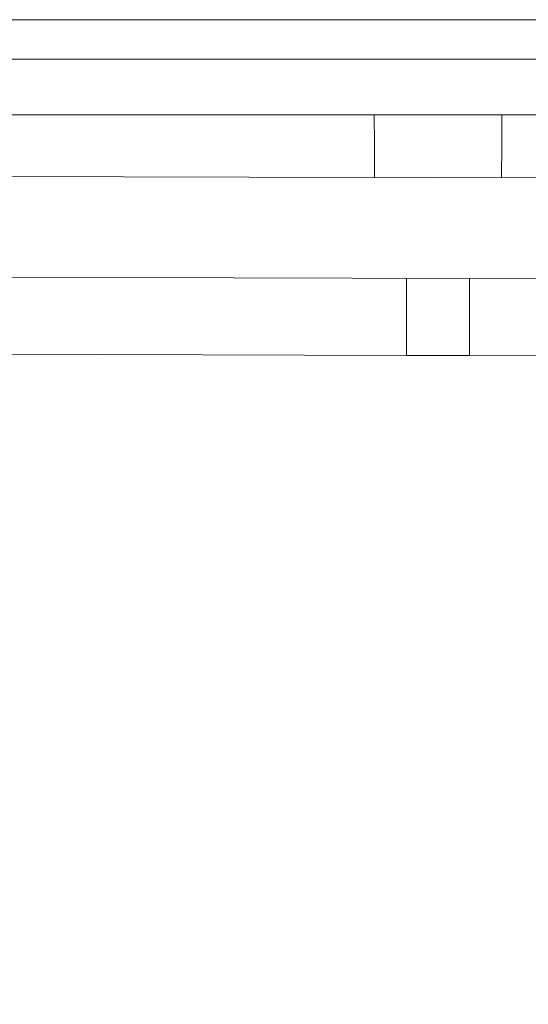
# Model space of a CAD drawing. Header units: millimetres. Extents: x -30280 to 309309, y -17460 to 4378.
# Tile 288 of 656: x 121592 to 121697, y -11168 to -10964. Entities that reach past the tile are written whole.
import ezdxf

# ---------------------------------------------------------------- set-up
doc = ezdxf.new("R2010")
doc.units = ezdxf.units.MM
doc.header["$MEASUREMENT"] = 0
doc.linetypes.add('Wipeout_Contour', pattern=[1000, 0, -1000])
doc.layers.add('P1_PLANTA PRIMERA_3_Nuevo_08_E_Envans secs', color=7, linetype='Continuous')
doc.layers.add('P1_PLANTA PRIMERA_3_Nuevo_09_EI_Mobiliari general', color=7, linetype='Continuous')
doc.layers.add('P1_PLANTA PRIMERA_3_Nuevo_09_EI_Mobiliari general_Pluma_Nº__1', color=7, linetype='Continuous', lineweight=5)

msp = doc.modelspace()

# ---------------------------------------------------------------- wipeouts: each hides what was drawn before it
at = {"color": 254, "linetype": 'Wipeout_Contour', "lineweight": 0, "ltscale": 744380.35708}
msp.add_wipeout([(125602.39, -8989.05), (119928.08, -8989.05), (119928.08, -9336.05), (125456.84, -9336.05), (125456.84, -11434.05), (125602.39, -11434.05)], dxfattribs=at).dxf.layer = 'P1_PLANTA PRIMERA_3_Nuevo_08_E_Envans secs'

# ---------------------------------------------------------------- next in the draw order: wipeouts: each hides what was drawn before it
at = {"color": 254, "linetype": 'Wipeout_Contour', "lineweight": 0, "ltscale": 13224043.01546531}
msp.add_wipeout([(124316.84, -9376.05), (119928.08, -9376.05), (119928.08, -11281.74), (119970.61, -11044.19), (119971.25, -11041.85), (119975.18, -11019.56), (119953.58, -11019.56), (119953.58, -10963.99), (119967.22, -10537.88), (120389.95, -10537.88), (120403.51, -10963.99), (120403.58, -11019.56), (120381.99, -11019.56), (120385.92, -11041.85), (120386.55, -11044.19), (120428.58, -11278.93), (120470.61, -11044.19), (120471.25, -11041.85), (120475.18, -11019.56), (120453.58, -11019.56), (120453.58, -10963.99), (120467.22, -10537.88), (120889.95, -10537.88), (120903.51, -10963.99), (120903.58, -11019.56), (120881.99, -11019.56), (120885.92, -11041.85), (120886.55, -11044.19), (120928.58, -11278.93), (120970.61, -11044.19), (120971.25, -11041.85), (120975.18, -11019.56), (120953.58, -11019.56), (120953.58, -10963.99), (120967.22, -10537.88), (121389.95, -10537.88), (121403.51, -10963.99), (121403.58, -11019.56), (121381.99, -11019.56), (121385.92, -11041.85), (121386.55, -11044.19), (121428.58, -11278.93), (121470.61, -11044.19), (121471.25, -11041.85), (121475.18, -11019.56), (121453.58, -11019.56), (121453.58, -10963.99), (121467.22, -10537.88), (121889.95, -10537.88), (121903.51, -10963.99), (121903.58, -11019.56), (121881.99, -11019.56), (121885.92, -11041.85), (121886.55, -11044.19), (121928.58, -11278.93), (121970.61, -11044.19), (121971.25, -11041.85), (121975.18, -11019.56), (121953.58, -11019.56), (121953.58, -10963.99), (121967.22, -10537.88), (122389.95, -10537.88), (122403.51, -10963.99), (122403.58, -11019.56), (122381.99, -11019.56), (122385.92, -11041.85), (122386.55, -11044.19), (122428.58, -11278.93), (122470.61, -11044.19), (122471.25, -11041.85), (122475.18, -11019.56), (122453.58, -11019.56), (122453.58, -10963.99), (122467.22, -10537.88), (122889.95, -10537.88), (122903.51, -10963.99), (122903.58, -11019.56), (122881.99, -11019.56), (122885.92, -11041.85), (122886.55, -11044.19), (122928.58, -11278.93), (122970.61, -11044.19), (122971.25, -11041.85), (122975.18, -11019.56), (122953.58, -11019.56), (122953.58, -10963.99), (122967.22, -10537.88), (123389.95, -10537.88), (123403.51, -10963.99), (123403.58, -11019.56), (123381.99, -11019.56), (123385.92, -11041.85), (123386.55, -11044.19), (123428.58, -11278.93), (123470.61, -11044.19), (123471.25, -11041.85), (123475.18, -11019.56), (123453.58, -11019.56), (123453.58, -10963.99), (123467.22, -10537.88), (123889.95, -10537.88), (123903.51, -10963.99), (123903.58, -11019.56), (123881.99, -11019.56), (123885.92, -11041.85), (123886.55, -11044.19), (123947.76, -11386.05), (124316.84, -11386.05)], dxfattribs=at).dxf.layer = 'P1_PLANTA PRIMERA_3_Nuevo_08_E_Envans secs'

# ---------------------------------------------------------------- next in the draw order: wipeouts: each hides what was drawn before it
at = {"color": 254, "linetype": 'Wipeout_Contour', "lineweight": 0, "ltscale": 2932201.29518533}
msp.add_wipeout([(121487.03, -11044.51), (121437.2, -11327.08), (121447.76, -11386.05), (121909.4, -11386.05), (121919.96, -11327.08), (121870.14, -11044.51), (121868.82, -11041.56), (121867.16, -11039.23), (121865.04, -11037.15), (121862.59, -11035.46), (121859.88, -11034.22), (121856.99, -11033.47), (121854.01, -11033.22), (121685.1, -11033.66), (121678.58, -11033.68), (121672.07, -11033.69), (121503.16, -11033.19), (121500.18, -11033.47), (121497.29, -11034.22), (121494.58, -11035.46), (121492.12, -11037.15), (121490.01, -11039.23), (121488.35, -11041.56), (121487.14, -11044.1)], dxfattribs=at).dxf.layer = 'P1_PLANTA PRIMERA_3_Nuevo_08_E_Envans secs'
at = {"color": 254, "linetype": 'Wipeout_Contour', "lineweight": 0, "ltscale": 366291.190813}
msp.add_wipeout([(121453.58, -10964.53), (121903.58, -10964.53), (121453.58, -10963.99)], dxfattribs=at).dxf.layer = 'P1_PLANTA PRIMERA_3_Nuevo_09_EI_Mobiliari general'
at = {"color": 254, "linetype": 'Wipeout_Contour', "lineweight": 0, "ltscale": 488691.216977}
msp.add_wipeout([(121453.58, -10983.75), (121903.58, -10983.75), (121903.58, -10972.21), (121453.58, -10972.21)], dxfattribs=at).dxf.layer = 'P1_PLANTA PRIMERA_3_Nuevo_09_EI_Mobiliari general'
at = {"color": 254, "linetype": 'Wipeout_Contour', "lineweight": 0, "ltscale": 3420906.196684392}
msp.add_wipeout([(121493.05, -11010.36), (121491.47, -11019.3), (121497.48, -11017.69), (121503.14, -11017.22), (121678.58, -11017.68), (121854.03, -11017.19), (121859.69, -11017.69), (121865.24, -11019.15), (121864.12, -11010.36), (121863.35, -11007.49), (121862.09, -11004.8), (121860.39, -11002.37), (121858.28, -11000.28), (121855.85, -10998.58), (121853.16, -10997.33), (121850.29, -10996.56), (121847.33, -10996.31), (121691.77, -10996.73), (121678.58, -10996.76), (121665.39, -10996.8), (121509.84, -10996.29), (121506.88, -10996.56), (121504.01, -10997.33), (121501.32, -10998.58), (121498.88, -11000.28), (121496.78, -11002.37), (121495.07, -11004.8), (121493.82, -11007.49)], dxfattribs=at).dxf.layer = 'P1_PLANTA PRIMERA_3_Nuevo_09_EI_Mobiliari general'
at = {"color": 254, "linetype": 'Wipeout_Contour', "lineweight": 0, "ltscale": 488723.039657}
msp.add_wipeout([(121678.58, -11030.82), (121685.11, -11030.84), (121685.11, -11029.69), (121678.58, -11029.68)], dxfattribs=at).dxf.layer = 'P1_PLANTA PRIMERA_3_Nuevo_09_EI_Mobiliari general'

# ---------------------------------------------------------------- next in the draw order: wipeouts: each hides what was drawn before it
at = {"color": 254, "linetype": 'Wipeout_Contour', "lineweight": 0, "ltscale": 488686.668493}
msp.add_wipeout([(121453.58, -10966.11), (121903.58, -10966.11), (121903.58, -10964.53), (121453.58, -10964.53)], dxfattribs=at).dxf.layer = 'P1_PLANTA PRIMERA_3_Nuevo_09_EI_Mobiliari general'
at = {"color": 254, "linetype": 'Wipeout_Contour', "lineweight": 0, "ltscale": 366688.695403}
msp.add_wipeout([(121678.58, -10983.75), (121678.58, -10984.76), (121847.36, -10984.29)], dxfattribs=at).dxf.layer = 'P1_PLANTA PRIMERA_3_Nuevo_09_EI_Mobiliari general'
at = {"color": 254, "linetype": 'Wipeout_Contour', "lineweight": 0, "ltscale": 366718.059113}
msp.add_wipeout([(121691.78, -10996.24), (121847.33, -10995.81), (121691.78, -10995.65)], dxfattribs=at).dxf.layer = 'P1_PLANTA PRIMERA_3_Nuevo_09_EI_Mobiliari general'
at = {"color": 254, "linetype": 'Wipeout_Contour', "lineweight": 0, "ltscale": 366180.174967}
msp.add_wipeout([(121503.14, -11017.68), (121678.58, -11018.16), (121503.14, -11017.32)], dxfattribs=at).dxf.layer = 'P1_PLANTA PRIMERA_3_Nuevo_09_EI_Mobiliari general'
at = {"color": 254, "linetype": 'Wipeout_Contour', "lineweight": 0, "ltscale": 488357.186254}
msp.add_wipeout([(121503.13, -11020.05), (121503.13, -11021.19), (121678.58, -11021.68), (121678.58, -11020.53)], dxfattribs=at).dxf.layer = 'P1_PLANTA PRIMERA_3_Nuevo_09_EI_Mobiliari general'
at = {"color": 254, "linetype": 'Wipeout_Contour', "lineweight": 0, "ltscale": 366539.898857}
msp.add_wipeout([(121678.58, -11031.81), (121685.1, -11031.82), (121678.58, -11030.82)], dxfattribs=at).dxf.layer = 'P1_PLANTA PRIMERA_3_Nuevo_09_EI_Mobiliari general'

# ---------------------------------------------------------------- next in the draw order: linework, layer by layer
at = {"layer": 'P1_PLANTA PRIMERA_3_Nuevo_09_EI_Mobiliari general_Pluma_Nº__1', "color": 7, "linetype": 'Continuous', "lineweight": 5}
for p, q in [((121453.58, -10963.99), (121903.58, -10963.99)), ((121672.03, -11017.7), (121672.03, -11017.78)), ((121672.03, -11017.78), (121672.03, -11018.14)), ((121672.03, -11018.14), (121672.03, -11018.73)), ((121672.03, -11018.73), (121672.03, -11019.53))]:
    msp.add_line(p, q, dxfattribs=at)

# ---------------------------------------------------------------- next in the draw order: wipeouts: each hides what was drawn before it
at = {"color": 254, "linetype": 'Wipeout_Contour', "lineweight": 0, "ltscale": 488687.417683}
msp.add_wipeout([(121453.58, -10966.11), (121453.58, -10968.7), (121903.58, -10968.7), (121903.58, -10966.11)], dxfattribs=at).dxf.layer = 'P1_PLANTA PRIMERA_3_Nuevo_09_EI_Mobiliari general'
at = {"color": 254, "linetype": 'Wipeout_Contour', "lineweight": 0, "ltscale": 489029.977611}
msp.add_wipeout([(121847.36, -10984.29), (121678.58, -10984.76), (121678.58, -10986.03), (121847.36, -10985.56)], dxfattribs=at).dxf.layer = 'P1_PLANTA PRIMERA_3_Nuevo_09_EI_Mobiliari general'
at = {"color": 254, "linetype": 'Wipeout_Contour', "lineweight": 0, "ltscale": 366878.088655}
msp.add_wipeout([(121854.03, -11017.32), (121678.58, -11017.8), (121854.03, -11017.68)], dxfattribs=at).dxf.layer = 'P1_PLANTA PRIMERA_3_Nuevo_09_EI_Mobiliari general'
at = {"color": 254, "linetype": 'Wipeout_Contour', "lineweight": 0, "ltscale": 488357.614758}
msp.add_wipeout([(121503.13, -11021.19), (121503.13, -11022.46), (121678.58, -11022.94), (121678.58, -11021.68)], dxfattribs=at).dxf.layer = 'P1_PLANTA PRIMERA_3_Nuevo_09_EI_Mobiliari general'
at = {"color": 254, "linetype": 'Wipeout_Contour', "lineweight": 0, "ltscale": 366540.129225}
msp.add_wipeout([(121678.58, -11032.61), (121685.1, -11032.62), (121678.58, -11031.81)], dxfattribs=at).dxf.layer = 'P1_PLANTA PRIMERA_3_Nuevo_09_EI_Mobiliari general'

# ---------------------------------------------------------------- next in the draw order: linework, layer by layer
at = {"layer": 'P1_PLANTA PRIMERA_3_Nuevo_09_EI_Mobiliari general_Pluma_Nº__1', "color": 7, "linetype": 'Continuous', "lineweight": 5}
for p, q in [((121672.03, -11019.53), (121672.03, -11020.52)), ((121685.1, -11032.59), (121685.1, -11033.18)), ((121685.1, -11033.18), (121685.1, -11033.54)), ((121854.07, -11033.19), (121685.1, -11033.66)), ((121685.1, -11033.54), (121685.1, -11033.66))]:
    msp.add_line(p, q, dxfattribs=at)

# ---------------------------------------------------------------- next in the draw order: wipeouts: each hides what was drawn before it
at = {"color": 254, "linetype": 'Wipeout_Contour', "lineweight": 0, "ltscale": 488688.513268}
msp.add_wipeout([(121453.58, -10968.7), (121453.58, -10972.21), (121903.58, -10972.21), (121903.58, -10968.7)], dxfattribs=at).dxf.layer = 'P1_PLANTA PRIMERA_3_Nuevo_09_EI_Mobiliari general'
at = {"color": 254, "linetype": 'Wipeout_Contour', "lineweight": 0, "ltscale": 611371.368496}
msp.add_wipeout([(121847.36, -10985.56), (121678.58, -10986.03), (121678.58, -10987.37), (121847.3, -10986.9), (121847.3, -10985.58)], dxfattribs=at).dxf.layer = 'P1_PLANTA PRIMERA_3_Nuevo_09_EI_Mobiliari general'
at = {"color": 254, "linetype": 'Wipeout_Contour', "lineweight": 0, "ltscale": 366878.214513}
msp.add_wipeout([(121854.03, -11017.68), (121678.58, -11018.16), (121854.03, -11018.27)], dxfattribs=at).dxf.layer = 'P1_PLANTA PRIMERA_3_Nuevo_09_EI_Mobiliari general'
at = {"color": 254, "linetype": 'Wipeout_Contour', "lineweight": 0, "ltscale": 488358.079497}
msp.add_wipeout([(121503.13, -11022.46), (121503.13, -11023.81), (121678.58, -11024.29), (121678.58, -11022.94)], dxfattribs=at).dxf.layer = 'P1_PLANTA PRIMERA_3_Nuevo_09_EI_Mobiliari general'

# ---------------------------------------------------------------- next in the draw order: linework, layer by layer
at = {"layer": 'P1_PLANTA PRIMERA_3_Nuevo_09_EI_Mobiliari general_Pluma_Nº__1', "color": 7, "linetype": 'Continuous', "lineweight": 5}
for p, q in [((121453.58, -10972.21), (121903.58, -10972.21)), ((121691.81, -10983.75), (121691.81, -10984.73)), ((121503.14, -11017.19), (121685.14, -11017.7)), ((121854.03, -11017.19), (121672.03, -11017.7)), ((121685.14, -11017.7), (121685.14, -11017.78)), ((121672.03, -11020.52), (121672.03, -11021.66))]:
    msp.add_line(p, q, dxfattribs=at)

# ---------------------------------------------------------------- next in the draw order: wipeouts: each hides what was drawn before it
at = {"color": 254, "linetype": 'Wipeout_Contour', "lineweight": 0, "ltscale": 366351.422}
msp.add_wipeout([(121509.81, -10983.75), (121678.58, -10984.76), (121678.58, -10983.75)], dxfattribs=at).dxf.layer = 'P1_PLANTA PRIMERA_3_Nuevo_09_EI_Mobiliari general'
at = {"color": 254, "linetype": 'Wipeout_Contour', "lineweight": 0, "ltscale": 733572.287574}
msp.add_wipeout([(121847.36, -10986.9), (121678.58, -10987.37), (121691.8, -10987.41), (121691.8, -10988.73), (121847.31, -10988.29), (121847.3, -10986.92)], dxfattribs=at).dxf.layer = 'P1_PLANTA PRIMERA_3_Nuevo_09_EI_Mobiliari general'
at = {"color": 254, "linetype": 'Wipeout_Contour', "lineweight": 0, "ltscale": 366878.602597}
msp.add_wipeout([(121854.03, -11019.07), (121678.58, -11019.55), (121854.03, -11020.05)], dxfattribs=at).dxf.layer = 'P1_PLANTA PRIMERA_3_Nuevo_09_EI_Mobiliari general'
at = {"color": 254, "linetype": 'Wipeout_Contour', "lineweight": 0, "ltscale": 610548.335189}
msp.add_wipeout([(121503.13, -11023.81), (121503.18, -11025.19), (121678.58, -11025.68), (121685.12, -11025.66), (121685.12, -11024.31)], dxfattribs=at).dxf.layer = 'P1_PLANTA PRIMERA_3_Nuevo_09_EI_Mobiliari general'

# ---------------------------------------------------------------- next in the draw order: linework, layer by layer
at = {"layer": 'P1_PLANTA PRIMERA_3_Nuevo_09_EI_Mobiliari general_Pluma_Nº__1', "color": 7, "linetype": 'Continuous', "lineweight": 5}
for p, q in [((121685.14, -11017.78), (121685.14, -11018.14)), ((121685.14, -11018.14), (121685.14, -11018.73)), ((121672.03, -11021.66), (121672.04, -11022.92))]:
    msp.add_line(p, q, dxfattribs=at)

# ---------------------------------------------------------------- next in the draw order: wipeouts: each hides what was drawn before it
at = {"color": 254, "linetype": 'Wipeout_Contour', "lineweight": 0, "ltscale": 488357.607119}
msp.add_wipeout([(121509.81, -10985.56), (121678.58, -10986.03), (121678.58, -10984.76), (121509.81, -10984.29)], dxfattribs=at).dxf.layer = 'P1_PLANTA PRIMERA_3_Nuevo_09_EI_Mobiliari general'
at = {"color": 254, "linetype": 'Wipeout_Contour', "lineweight": 0, "ltscale": 611346.255451}
msp.add_wipeout([(121847.31, -10988.29), (121665.37, -10988.8), (121665.37, -10990.19), (121847.31, -10989.68), (121847.31, -10988.31)], dxfattribs=at).dxf.layer = 'P1_PLANTA PRIMERA_3_Nuevo_09_EI_Mobiliari general'
at = {"color": 254, "linetype": 'Wipeout_Contour', "lineweight": 0, "ltscale": 489056.123642}
msp.add_wipeout([(121678.58, -11020.53), (121678.58, -11021.68), (121854.03, -11021.19), (121854.03, -11020.05)], dxfattribs=at).dxf.layer = 'P1_PLANTA PRIMERA_3_Nuevo_09_EI_Mobiliari general'
at = {"color": 254, "linetype": 'Wipeout_Contour', "lineweight": 0, "ltscale": 610522.820746}
msp.add_wipeout([(121503.18, -11025.19), (121503.18, -11026.58), (121672.05, -11027.05), (121672.05, -11025.69), (121678.58, -11025.68)], dxfattribs=at).dxf.layer = 'P1_PLANTA PRIMERA_3_Nuevo_09_EI_Mobiliari general'

# ---------------------------------------------------------------- next in the draw order: linework, layer by layer
at = {"layer": 'P1_PLANTA PRIMERA_3_Nuevo_09_EI_Mobiliari general_Pluma_Nº__1', "color": 7, "linetype": 'Continuous', "lineweight": 5}
for p, q in [((121453.58, -10983.75), (121903.58, -10983.75)), ((121685.14, -11018.73), (121685.14, -11019.53))]:
    msp.add_line(p, q, dxfattribs=at)

# ---------------------------------------------------------------- next in the draw order: wipeouts: each hides what was drawn before it
at = {"color": 254, "linetype": 'Wipeout_Contour', "lineweight": 0, "ltscale": 488358.131912}
msp.add_wipeout([(121509.81, -10985.56), (121509.86, -10986.9), (121678.58, -10987.37), (121678.58, -10986.03)], dxfattribs=at).dxf.layer = 'P1_PLANTA PRIMERA_3_Nuevo_09_EI_Mobiliari general'
at = {"color": 254, "linetype": 'Wipeout_Contour', "lineweight": 0, "ltscale": 488669.526553}
msp.add_wipeout([(121678.58, -10990.15), (121665.37, -10990.19), (121665.38, -10991.54), (121678.58, -10991.5)], dxfattribs=at).dxf.layer = 'P1_PLANTA PRIMERA_3_Nuevo_09_EI_Mobiliari general'
at = {"color": 254, "linetype": 'Wipeout_Contour', "lineweight": 0, "ltscale": 489058.138575}
msp.add_wipeout([(121691.79, -10990.12), (121691.79, -10991.46), (121847.31, -10991.03), (121847.31, -10989.7)], dxfattribs=at).dxf.layer = 'P1_PLANTA PRIMERA_3_Nuevo_09_EI_Mobiliari general'
at = {"color": 254, "linetype": 'Wipeout_Contour', "lineweight": 0, "ltscale": 489056.563372}
msp.add_wipeout([(121854.03, -11021.19), (121678.58, -11021.68), (121678.58, -11022.94), (121854.04, -11022.46)], dxfattribs=at).dxf.layer = 'P1_PLANTA PRIMERA_3_Nuevo_09_EI_Mobiliari general'
at = {"color": 254, "linetype": 'Wipeout_Contour', "lineweight": 0, "ltscale": 488372.686143}
msp.add_wipeout([(121503.18, -11027.93), (121685.11, -11028.43), (121685.12, -11027.08), (121503.18, -11026.58)], dxfattribs=at).dxf.layer = 'P1_PLANTA PRIMERA_3_Nuevo_09_EI_Mobiliari general'

# ---------------------------------------------------------------- next in the draw order: linework, layer by layer
at = {"layer": 'P1_PLANTA PRIMERA_3_Nuevo_09_EI_Mobiliari general_Pluma_Nº__1', "color": 7, "linetype": 'Continuous', "lineweight": 5}
for p, q in [((121665.36, -10983.75), (121665.36, -10984.73)), ((121685.14, -11019.53), (121685.13, -11020.52))]:
    msp.add_line(p, q, dxfattribs=at)

# ---------------------------------------------------------------- next in the draw order: wipeouts: each hides what was drawn before it
at = {"color": 254, "linetype": 'Wipeout_Contour', "lineweight": 0, "ltscale": 610558.332138}
msp.add_wipeout([(121509.8, -10986.9), (121509.86, -10988.29), (121678.58, -10988.76), (121691.8, -10988.73), (121691.8, -10987.41)], dxfattribs=at).dxf.layer = 'P1_PLANTA PRIMERA_3_Nuevo_09_EI_Mobiliari general'
at = {"color": 254, "linetype": 'Wipeout_Contour', "lineweight": 0, "ltscale": 488670.003624}
msp.add_wipeout([(121665.38, -10991.54), (121665.38, -10992.8), (121678.58, -10992.76), (121678.58, -10991.5)], dxfattribs=at).dxf.layer = 'P1_PLANTA PRIMERA_3_Nuevo_09_EI_Mobiliari general'
at = {"color": 254, "linetype": 'Wipeout_Contour', "lineweight": 0, "ltscale": 489058.607078}
msp.add_wipeout([(121691.79, -10992.73), (121847.32, -10992.29), (121847.31, -10991.03), (121691.79, -10991.46)], dxfattribs=at).dxf.layer = 'P1_PLANTA PRIMERA_3_Nuevo_09_EI_Mobiliari general'
at = {"color": 254, "linetype": 'Wipeout_Contour', "lineweight": 0, "ltscale": 489057.040824}
msp.add_wipeout([(121854.04, -11022.46), (121678.58, -11022.94), (121678.58, -11024.29), (121854.04, -11023.81)], dxfattribs=at).dxf.layer = 'P1_PLANTA PRIMERA_3_Nuevo_09_EI_Mobiliari general'
at = {"color": 254, "linetype": 'Wipeout_Contour', "lineweight": 0, "ltscale": 488347.134815}
msp.add_wipeout([(121503.18, -11027.93), (121503.17, -11029.19), (121672.06, -11029.66), (121672.05, -11028.43)], dxfattribs=at).dxf.layer = 'P1_PLANTA PRIMERA_3_Nuevo_09_EI_Mobiliari general'

# ---------------------------------------------------------------- next in the draw order: linework, layer by layer
at = {"layer": 'P1_PLANTA PRIMERA_3_Nuevo_09_EI_Mobiliari general_Pluma_Nº__1', "color": 7, "linetype": 'Continuous', "lineweight": 5}
for p, q in [((121665.36, -10984.73), (121665.36, -10985.99)), ((121691.81, -10984.73), (121691.8, -10985.99)), ((121691.8, -10986.06), (121691.8, -10987.34)), ((121691.8, -10987.34), (121691.8, -10987.41)), ((121691.8, -10987.41), (121691.8, -10988.73)), ((121691.8, -10988.73), (121691.8, -10988.8)), ((121685.13, -11020.52), (121685.13, -11021.66))]:
    msp.add_line(p, q, dxfattribs=at)

# ---------------------------------------------------------------- next in the draw order: wipeouts: each hides what was drawn before it
at = {"color": 254, "linetype": 'Wipeout_Contour', "lineweight": 0, "ltscale": 610506.267942}
msp.add_wipeout([(121509.86, -10988.29), (121509.86, -10989.68), (121665.37, -10990.12), (121665.37, -10988.8), (121678.58, -10988.76)], dxfattribs=at).dxf.layer = 'P1_PLANTA PRIMERA_3_Nuevo_09_EI_Mobiliari general'
at = {"color": 254, "linetype": 'Wipeout_Contour', "lineweight": 0, "ltscale": 489059.040495}
msp.add_wipeout([(121691.79, -10992.73), (121691.78, -10993.87), (121847.32, -10993.43), (121847.32, -10992.31)], dxfattribs=at).dxf.layer = 'P1_PLANTA PRIMERA_3_Nuevo_09_EI_Mobiliari general'
at = {"color": 254, "linetype": 'Wipeout_Contour', "lineweight": 0, "ltscale": 488670.443352}
msp.add_wipeout([(121678.58, -10992.76), (121665.38, -10992.8), (121665.38, -10993.94), (121678.58, -10993.91)], dxfattribs=at).dxf.layer = 'P1_PLANTA PRIMERA_3_Nuevo_09_EI_Mobiliari general'
at = {"color": 254, "linetype": 'Wipeout_Contour', "lineweight": 0, "ltscale": 733598.95083}
msp.add_wipeout([(121854.04, -11023.81), (121678.58, -11024.29), (121685.12, -11024.31), (121685.12, -11025.66), (121853.98, -11025.19), (121853.98, -11023.83)], dxfattribs=at).dxf.layer = 'P1_PLANTA PRIMERA_3_Nuevo_09_EI_Mobiliari general'
at = {"color": 254, "linetype": 'Wipeout_Contour', "lineweight": 0, "ltscale": 488347.56969}
msp.add_wipeout([(121503.17, -11030.34), (121672.06, -11030.8), (121672.06, -11029.69), (121503.17, -11029.19)], dxfattribs=at).dxf.layer = 'P1_PLANTA PRIMERA_3_Nuevo_09_EI_Mobiliari general'

# ---------------------------------------------------------------- next in the draw order: linework, layer by layer
at = {"layer": 'P1_PLANTA PRIMERA_3_Nuevo_09_EI_Mobiliari general_Pluma_Nº__1', "color": 7, "linetype": 'Continuous', "lineweight": 5}
for p, q in [((121665.36, -10986.06), (121665.37, -10987.34)), ((121665.37, -10987.34), (121665.37, -10987.41)), ((121685.13, -11021.66), (121685.13, -11022.92))]:
    msp.add_line(p, q, dxfattribs=at)

# ---------------------------------------------------------------- next in the draw order: wipeouts: each hides what was drawn before it
at = {"color": 254, "linetype": 'Wipeout_Contour', "lineweight": 0, "ltscale": 488333.351825}
msp.add_wipeout([(121509.85, -10991.03), (121665.38, -10991.46), (121665.37, -10990.19), (121509.86, -10989.68)], dxfattribs=at).dxf.layer = 'P1_PLANTA PRIMERA_3_Nuevo_09_EI_Mobiliari general'
at = {"color": 254, "linetype": 'Wipeout_Contour', "lineweight": 0, "ltscale": 488722.144548}
msp.add_wipeout([(121678.58, -10990.15), (121678.58, -10991.5), (121691.79, -10991.54), (121691.79, -10990.19)], dxfattribs=at).dxf.layer = 'P1_PLANTA PRIMERA_3_Nuevo_09_EI_Mobiliari general'
at = {"color": 254, "linetype": 'Wipeout_Contour', "lineweight": 0, "ltscale": 366509.362597}
msp.add_wipeout([(121678.58, -10994.89), (121665.39, -10994.93), (121678.58, -10995.69)], dxfattribs=at).dxf.layer = 'P1_PLANTA PRIMERA_3_Nuevo_09_EI_Mobiliari general'
at = {"color": 254, "linetype": 'Wipeout_Contour', "lineweight": 0, "ltscale": 611222.636686}
msp.add_wipeout([(121672.05, -11025.69), (121672.05, -11027.05), (121678.58, -11027.07), (121853.99, -11026.58), (121853.98, -11025.19)], dxfattribs=at).dxf.layer = 'P1_PLANTA PRIMERA_3_Nuevo_09_EI_Mobiliari general'
at = {"color": 254, "linetype": 'Wipeout_Contour', "lineweight": 0, "ltscale": 366177.399428}
msp.add_wipeout([(121503.17, -11031.32), (121672.06, -11031.79), (121503.17, -11030.34)], dxfattribs=at).dxf.layer = 'P1_PLANTA PRIMERA_3_Nuevo_09_EI_Mobiliari general'

# ---------------------------------------------------------------- next in the draw order: linework, layer by layer
at = {"layer": 'P1_PLANTA PRIMERA_3_Nuevo_09_EI_Mobiliari general_Pluma_Nº__1', "color": 7, "linetype": 'Continuous', "lineweight": 5}
for p, q in [((121665.37, -10987.41), (121665.37, -10988.73)), ((121665.37, -10988.73), (121665.37, -10988.8)), ((121691.8, -10988.8), (121691.79, -10990.12)), ((121691.79, -10990.12), (121691.79, -10990.19)), ((121672.04, -11022.92), (121672.04, -11024.27)), ((121685.13, -11022.92), (121685.12, -11024.27)), ((121672.04, -11024.27), (121672.05, -11025.66))]:
    msp.add_line(p, q, dxfattribs=at)

# ---------------------------------------------------------------- next in the draw order: wipeouts: each hides what was drawn before it
at = {"color": 254, "linetype": 'Wipeout_Contour', "lineweight": 0, "ltscale": 488333.811362}
msp.add_wipeout([(121509.85, -10992.29), (121665.38, -10992.73), (121665.38, -10991.46), (121509.85, -10991.03)], dxfattribs=at).dxf.layer = 'P1_PLANTA PRIMERA_3_Nuevo_09_EI_Mobiliari general'
at = {"color": 254, "linetype": 'Wipeout_Contour', "lineweight": 0, "ltscale": 488722.607009}
msp.add_wipeout([(121691.79, -10991.54), (121678.58, -10991.5), (121678.58, -10992.76), (121691.79, -10992.8)], dxfattribs=at).dxf.layer = 'P1_PLANTA PRIMERA_3_Nuevo_09_EI_Mobiliari general'
at = {"color": 254, "linetype": 'Wipeout_Contour', "lineweight": 0, "ltscale": 366509.56332}
msp.add_wipeout([(121678.58, -10995.69), (121665.39, -10995.73), (121678.58, -10996.28)], dxfattribs=at).dxf.layer = 'P1_PLANTA PRIMERA_3_Nuevo_09_EI_Mobiliari general'
at = {"color": 254, "linetype": 'Wipeout_Contour', "lineweight": 0, "ltscale": 611249.064747}
msp.add_wipeout([(121678.58, -11027.07), (121685.12, -11027.08), (121685.11, -11028.4), (121853.99, -11027.93), (121853.99, -11026.61)], dxfattribs=at).dxf.layer = 'P1_PLANTA PRIMERA_3_Nuevo_09_EI_Mobiliari general'
at = {"color": 254, "linetype": 'Wipeout_Contour', "lineweight": 0, "ltscale": 366177.625689}
msp.add_wipeout([(121503.16, -11032.12), (121672.07, -11032.59), (121503.17, -11031.32)], dxfattribs=at).dxf.layer = 'P1_PLANTA PRIMERA_3_Nuevo_09_EI_Mobiliari general'

# ---------------------------------------------------------------- next in the draw order: linework, layer by layer
at = {"layer": 'P1_PLANTA PRIMERA_3_Nuevo_09_EI_Mobiliari general_Pluma_Nº__1', "color": 7, "linetype": 'Continuous', "lineweight": 5}
for p, q in [((121665.37, -10988.8), (121665.37, -10990.12)), ((121665.37, -10990.12), (121665.37, -10990.19)), ((121691.79, -10990.19), (121691.79, -10991.46)), ((121691.79, -10991.46), (121691.79, -10991.54)), ((121685.12, -11024.27), (121685.12, -11025.66))]:
    msp.add_line(p, q, dxfattribs=at)

# ---------------------------------------------------------------- next in the draw order: wipeouts: each hides what was drawn before it
at = {"color": 254, "linetype": 'Wipeout_Contour', "lineweight": 0, "ltscale": 488334.255709}
msp.add_wipeout([(121509.85, -10993.43), (121665.38, -10993.87), (121665.38, -10992.8), (121509.85, -10992.29)], dxfattribs=at).dxf.layer = 'P1_PLANTA PRIMERA_3_Nuevo_09_EI_Mobiliari general'
at = {"color": 254, "linetype": 'Wipeout_Contour', "lineweight": 0, "ltscale": 488723.033257}
msp.add_wipeout([(121678.58, -10993.91), (121691.78, -10993.94), (121691.79, -10992.8), (121678.58, -10992.76)], dxfattribs=at).dxf.layer = 'P1_PLANTA PRIMERA_3_Nuevo_09_EI_Mobiliari general'
at = {"color": 254, "linetype": 'Wipeout_Contour', "lineweight": 0, "ltscale": 366509.70709}
msp.add_wipeout([(121678.58, -10996.28), (121665.39, -10996.32), (121678.58, -10996.64)], dxfattribs=at).dxf.layer = 'P1_PLANTA PRIMERA_3_Nuevo_09_EI_Mobiliari general'
at = {"color": 254, "linetype": 'Wipeout_Contour', "lineweight": 0, "ltscale": 733407.941916}
msp.add_wipeout([(121672.05, -11028.43), (121672.06, -11029.69), (121853.99, -11029.19), (121853.99, -11027.95), (121685.11, -11028.4), (121678.58, -11028.41)], dxfattribs=at).dxf.layer = 'P1_PLANTA PRIMERA_3_Nuevo_09_EI_Mobiliari general'
at = {"color": 254, "linetype": 'Wipeout_Contour', "lineweight": 0, "ltscale": 366177.795156}
msp.add_wipeout([(121503.16, -11032.71), (121672.07, -11033.18), (121503.16, -11032.12)], dxfattribs=at).dxf.layer = 'P1_PLANTA PRIMERA_3_Nuevo_09_EI_Mobiliari general'

# ---------------------------------------------------------------- next in the draw order: linework, layer by layer
at = {"layer": 'P1_PLANTA PRIMERA_3_Nuevo_09_EI_Mobiliari general_Pluma_Nº__1', "color": 7, "linetype": 'Continuous', "lineweight": 5}
for p, q in [((121665.37, -10990.19), (121665.38, -10991.46)), ((121665.38, -10991.46), (121665.38, -10991.54)), ((121691.79, -10991.54), (121691.79, -10992.73)), ((121691.79, -10992.73), (121691.79, -10992.8)), ((121672.05, -11025.66), (121672.05, -11027.05)), ((121672.05, -11027.05), (121672.05, -11028.4)), ((121685.12, -11025.66), (121685.12, -11027.05))]:
    msp.add_line(p, q, dxfattribs=at)

# ---------------------------------------------------------------- next in the draw order: wipeouts: each hides what was drawn before it
at = {"color": 254, "linetype": 'Wipeout_Contour', "lineweight": 0, "ltscale": 366174.058371}
msp.add_wipeout([(121509.84, -10994.42), (121665.39, -10994.85), (121509.85, -10993.43)], dxfattribs=at).dxf.layer = 'P1_PLANTA PRIMERA_3_Nuevo_09_EI_Mobiliari general'
at = {"color": 254, "linetype": 'Wipeout_Contour', "lineweight": 0, "ltscale": 366536.566444}
msp.add_wipeout([(121678.58, -10994.89), (121691.78, -10994.93), (121678.58, -10993.91)], dxfattribs=at).dxf.layer = 'P1_PLANTA PRIMERA_3_Nuevo_09_EI_Mobiliari general'
at = {"color": 254, "linetype": 'Wipeout_Contour', "lineweight": 0, "ltscale": 489072.34005}
msp.add_wipeout([(121685.11, -11029.66), (121685.11, -11030.8), (121854, -11030.34), (121853.99, -11029.22)], dxfattribs=at).dxf.layer = 'P1_PLANTA PRIMERA_3_Nuevo_09_EI_Mobiliari general'
at = {"color": 254, "linetype": 'Wipeout_Contour', "lineweight": 0, "ltscale": 488697.046844}
msp.add_wipeout([(121678.58, -11029.68), (121672.06, -11029.69), (121672.06, -11030.84), (121678.58, -11030.82)], dxfattribs=at).dxf.layer = 'P1_PLANTA PRIMERA_3_Nuevo_09_EI_Mobiliari general'
at = {"color": 254, "linetype": 'Wipeout_Contour', "lineweight": 0, "ltscale": 366177.90043}
msp.add_wipeout([(121503.16, -11033.07), (121672.07, -11033.54), (121503.16, -11032.71)], dxfattribs=at).dxf.layer = 'P1_PLANTA PRIMERA_3_Nuevo_09_EI_Mobiliari general'

# ---------------------------------------------------------------- next in the draw order: linework, layer by layer
at = {"layer": 'P1_PLANTA PRIMERA_3_Nuevo_09_EI_Mobiliari general_Pluma_Nº__1', "color": 7, "linetype": 'Continuous', "lineweight": 5}
for p, q in [((121665.38, -10991.54), (121665.38, -10992.73)), ((121665.38, -10992.73), (121665.38, -10992.8)), ((121691.79, -10992.8), (121691.78, -10993.87)), ((121691.78, -10993.87), (121691.78, -10993.94)), ((121685.12, -11027.05), (121685.11, -11028.4)), ((121672.05, -11028.4), (121672.06, -11029.66)), ((121685.11, -11028.4), (121685.11, -11029.66)), ((121685.11, -11030.8), (121685.1, -11031.79)), ((121685.11, -11029.66), (121685.11, -11030.8)), ((121685.1, -11031.79), (121685.1, -11032.59))]:
    msp.add_line(p, q, dxfattribs=at)

# ---------------------------------------------------------------- next in the draw order: wipeouts: each hides what was drawn before it
at = {"color": 254, "linetype": 'Wipeout_Contour', "lineweight": 0, "ltscale": 366174.284404}
msp.add_wipeout([(121509.84, -10995.22), (121665.39, -10995.65), (121509.84, -10994.42)], dxfattribs=at).dxf.layer = 'P1_PLANTA PRIMERA_3_Nuevo_09_EI_Mobiliari general'
at = {"color": 254, "linetype": 'Wipeout_Contour', "lineweight": 0, "ltscale": 366536.971288}
msp.add_wipeout([(121678.58, -10996.28), (121691.78, -10996.32), (121678.58, -10995.69)], dxfattribs=at).dxf.layer = 'P1_PLANTA PRIMERA_3_Nuevo_09_EI_Mobiliari general'
at = {"color": 254, "linetype": 'Wipeout_Contour', "lineweight": 0, "ltscale": 366525.737707}
msp.add_wipeout([(121678.58, -11030.82), (121672.06, -11030.84), (121678.58, -11031.81)], dxfattribs=at).dxf.layer = 'P1_PLANTA PRIMERA_3_Nuevo_09_EI_Mobiliari general'

# ---------------------------------------------------------------- next in the draw order: linework, layer by layer
at = {"layer": 'P1_PLANTA PRIMERA_3_Nuevo_09_EI_Mobiliari general_Pluma_Nº__1', "color": 7, "linetype": 'Continuous', "lineweight": 5}
for p, q in [((121665.38, -10992.8), (121665.38, -10993.87)), ((121665.38, -10993.87), (121665.38, -10993.94)), ((121691.78, -10993.87), (121691.78, -10994.93)), ((121847.39, -10996.29), (121691.77, -10996.73)), ((121691.78, -10996.32), (121691.77, -10996.68)), ((121691.78, -10994.93), (121691.78, -10994.85)), ((121691.78, -10994.85), (121691.78, -10995.73)), ((121691.78, -10995.73), (121691.78, -10996.32)), ((121678.58, -10996.76), (121691.77, -10996.8)), ((121691.77, -10996.68), (121691.77, -10996.8)), ((121672.06, -11029.66), (121672.06, -11030.8))]:
    msp.add_line(p, q, dxfattribs=at)

# ---------------------------------------------------------------- next in the draw order: wipeouts: each hides what was drawn before it
at = {"color": 254, "linetype": 'Wipeout_Contour', "lineweight": 0, "ltscale": 366174.559411}
msp.add_wipeout([(121509.84, -10996.17), (121665.39, -10996.6), (121509.84, -10995.81)], dxfattribs=at).dxf.layer = 'P1_PLANTA PRIMERA_3_Nuevo_09_EI_Mobiliari general'
at = {"color": 254, "linetype": 'Wipeout_Contour', "lineweight": 0, "ltscale": 366526.192685}
msp.add_wipeout([(121678.58, -11032.61), (121672.07, -11032.62), (121678.58, -11033.19)], dxfattribs=at).dxf.layer = 'P1_PLANTA PRIMERA_3_Nuevo_09_EI_Mobiliari general'

# ---------------------------------------------------------------- next in the draw order: linework, layer by layer
at = {"layer": 'P1_PLANTA PRIMERA_3_Nuevo_09_EI_Mobiliari general_Pluma_Nº__1', "color": 7, "linetype": 'Continuous', "lineweight": 5}
for p, q in [((121665.38, -10993.87), (121665.39, -10994.93)), ((121509.78, -10996.29), (121665.39, -10996.73)), ((121665.39, -10994.93), (121665.39, -10994.85)), ((121665.39, -10994.85), (121665.39, -10995.73)), ((121665.39, -10995.73), (121665.39, -10996.32)), ((121665.39, -10996.32), (121665.39, -10996.68)), ((121665.39, -10996.68), (121665.39, -10996.8)), ((121678.58, -10996.76), (121665.39, -10996.8)), ((121672.06, -11030.8), (121672.06, -11031.79)), ((121503.1, -11033.19), (121672.07, -11033.66)), ((121672.06, -11031.79), (121672.07, -11032.59)), ((121672.07, -11032.59), (121672.07, -11033.18)), ((121672.07, -11033.18), (121672.07, -11033.54)), ((121672.07, -11033.54), (121672.07, -11033.66)), ((121678.58, -11033.68), (121672.07, -11033.66)), ((121678.58, -11033.68), (121685.1, -11033.66))]:
    msp.add_line(p, q, dxfattribs=at)

doc.saveas('drawing.dxf')
